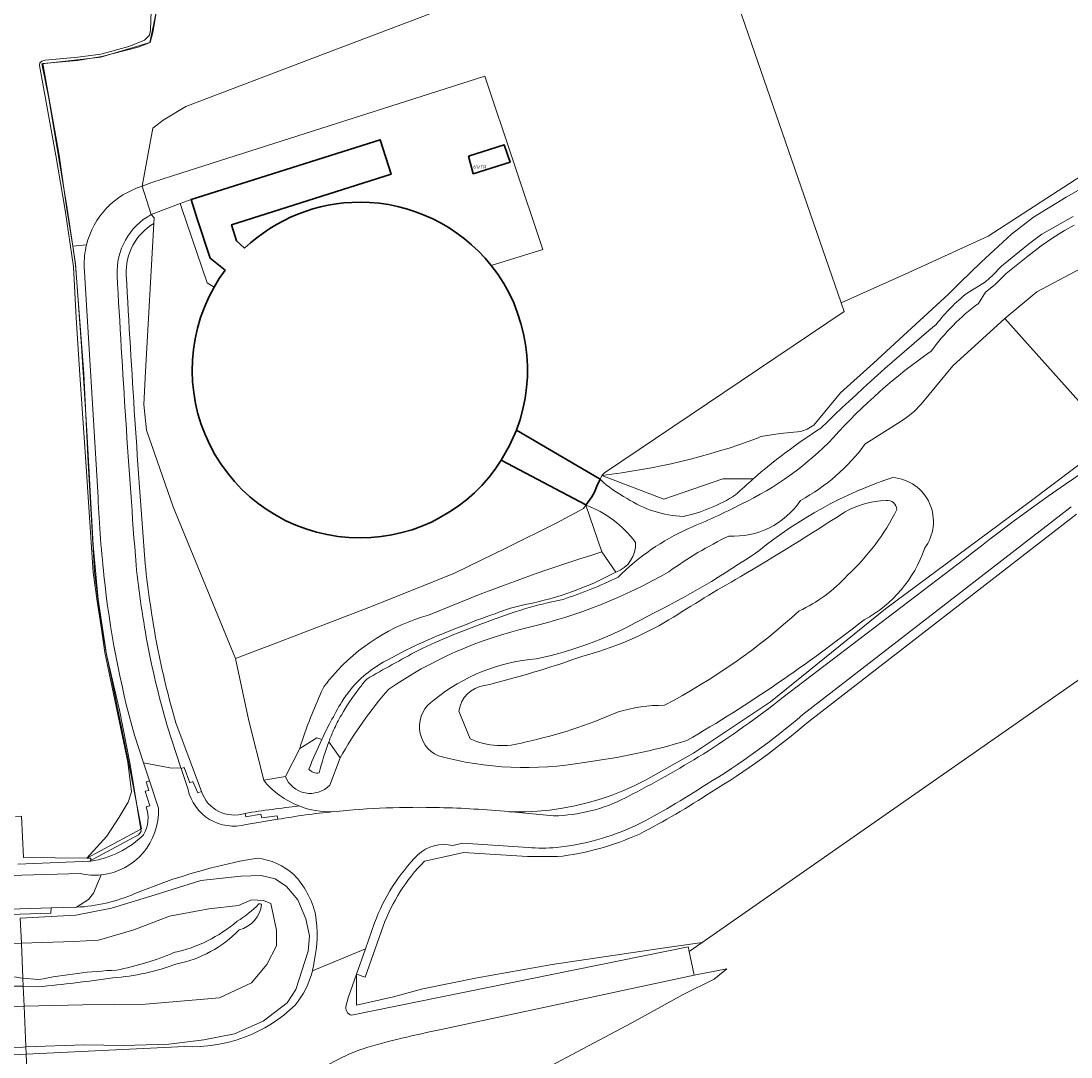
# Model space of a CAD drawing. Header units: metres. Extents: x 197700 to 204338, y 317132 to 325229.
# Tile 459 of 656: x 201356 to 201471, y 319241 to 319354. Entities that reach past the tile are written whole.
import ezdxf
from ezdxf.enums import TextEntityAlignment as Align

# ---------------------------------------------------------------- set-up
doc = ezdxf.new("R2010")
doc.units = ezdxf.units.M
for name, color, linetype, lineweight in [('B-WE-FV-GELEIDING_WILDRASTER-G', 80, 'Continuous', 18), ('B-WE-GR-BOS_LOOF-GV', 40, 'Continuous', 13), ('B-WE-GR-GRAS-GV', 60, 'Continuous', 13), ('B-WE-IE-TERREINAFSCHEIDING_KUNSTMATIG_HEKWERK-G', 20, 'IE-TERREINAFSCHEIDING-KUNSTMATIG', 18), ('B-WE-IE-TERREINAFSCHEIDING_KUNSTMATIG_MUUR-GV', 90, 'Continuous', 18), ('B-WE-KW-KUNSTWERK_DEK-GV', 170, 'Continuous', 18), ('B-WE-OG-BEBOUWING-GV', 7, 'Continuous', 35), ('B-WE-OG-BEBOUWING-T18', 10, 'Continuous', 18), ('B-WE-OG-BEBOUWING_BASSIN-GV', 7, 'Continuous', 35), ('B-WE-OG-TERREIN_CULTUURSCHEIDING-GV', 7, 'Continuous', 18), ('B-WE-OG-WATER-GV', 130, 'Continuous', 18), ('B-WE-OG-WATER_GREPPEL-GV', 160, 'Continuous', 18), ('B-WE-OG-WATER_MEER-GV', 140, 'Continuous', 18), ('B-WE-OG-WATER_SLOOT-GV', 120, 'Continuous', 18), ('B-WE-OG-WEG-GV', 7, 'Continuous', 18), ('B-WE-VH-ONVERHARD-GV', 252, 'Continuous', 18), ('B-WE-VH-VERHARDING_ASFALT-GV', 252, 'Continuous', 18), ('B-WE-VH-VERHARDING_BETON-GV', 252, 'Continuous', 18), ('B-WE-VH-VERHARDING_GESLOTEN-GV', 252, 'Continuous', 18), ('B-WE-VH-VERHARDING_GRASBETONSTEEN-GV', 70, 'Continuous', 18), ('B-WE-VH-VERHARDING_SIERBESTRATING-GV', 252, 'Continuous', 18)]:
    doc.layers.add(name, color=color, linetype=linetype, lineweight=lineweight)
doc.styles.add('NLCS-ISO-M200-T18', font='NLCS-ISO.ttf', dxfattribs={"height": 0.36})
doc.linetypes.add('IE-TERREINAFSCHEIDING-KUNSTMATIG', pattern='A,4,[82,NLCS.SHX,S=0.75,R=90,X=0,Y=0],4,-2', length=10)

msp = doc.modelspace()

# ---------------------------------------------------------------- linework, layer by layer
at = {"layer": 'B-WE-FV-GELEIDING_WILDRASTER-G'}
for points in [[(201361.614, 319329.403), (201360.976, 319333.481), (201360.141, 319339.363), (201358.353, 319349.412), (201362.131, 319349.724), (201364.792, 319350.172), (201368.761, 319351.187), (201370.103, 319351.706), (201370.364, 319352.807), (201370.768, 319355.18), (201370.617, 319357.267), (201369.72, 319362.58), (201368.664, 319368.791), (201367.258, 319375.537), (201365.748, 319382.407), (201363.715, 319391.504), (201361.484, 319401.301), (201359.808, 319410.148), (201357.97, 319419.495), (201356.226, 319428.592), (201354.017, 319439.316)], [(201363.157, 319262.448), (201369.125, 319265.67), (201367.705, 319272.98), (201365.262, 319284.945), (201364.831, 319287.546), (201364.413, 319290.61), (201364.001, 319293.763), (201363.28, 319306.379), (201362.812, 319315.501), (201362.366, 319321.639), (201361.933, 319327.366), (201361.614, 319329.403)]]:
    msp.add_lwpolyline(points, dxfattribs=at)
at = {"layer": 'B-WE-GR-BOS_LOOF-GV'}
for points in [[(201490.135, 319351.273), (201480.933, 319342.905), (201461.777, 319330.514), (201453.097, 319326.546), (201445.679, 319323.226), (201446.011, 319322.264), (201419.802, 319304.626), (201419.496, 319304.326)], [(201436.555, 319308.398), (201436.893, 319308.593), (201439.003, 319308.91), (201441.267, 319309.139), (201441.96, 319309.388), (201442.702, 319309.84), (201445.622, 319313.37), (201449.217, 319316.603), (201452.936, 319320.028), (201457.419, 319324.159), (201458.719, 319325.435), (201461.003, 319327.676), (201464.327, 319330.721), (201466.749, 319332.584), (201470.295, 319334.788), (201476.731, 319338.422), (201479.6, 319339.489), (201481.667, 319340.381), (201482.791, 319341.184), (201484.084, 319342.372), (201485.504, 319343.82), (201488.473, 319347.467), (201489.726, 319349.974), (201490.135, 319351.273)], [(201471.9, 319326.99), (201469.51, 319325.695), (201467.094, 319324.438), (201463.597, 319321.509), (201475.41, 319308.312)], [(201430.465, 319253.218), (201499.196, 319301.135), (201513.533, 319310.794), (201518.559, 319313.8), (201522.854, 319315.74), (201525.886, 319316.925), (201528.529, 319317.626), (201531.163, 319317.69), (201531.207, 319319.24), (201527.963, 319319.522), (201524.874, 319319.708)], [(201471.449, 319300.1), (201442.145, 319277.422)], [(201414.644, 319262.624), (201411.379, 319262.625), (201404.378, 319263.093), (201403.429, 319262.868), (201400.087, 319262.128)], [(201395.568, 319255.029), (201393.602, 319249.444), (201392.659, 319249.776), (201392.659, 319246.368), (201396.705, 319247.272), (201399.933, 319248.172), (201405.877, 319249.362), (201414.061, 319250.813), (201425.633, 319252.52), (201430.465, 319253.218)]]:
    msp.add_lwpolyline(points, dxfattribs=at)
for points in [[(201419.496, 319304.326, 0.0579585), (201436.555, 319308.398)], [(201442.145, 319277.422, -0.0433436), (201431.462, 319269.68)], [(201431.462, 319269.68, -0.026279), (201423.624, 319265.101)], [(201423.624, 319265.101, -0.0800575), (201414.644, 319262.624)], [(201400.087, 319262.128, 0.1045369), (201395.568, 319255.029)]]:
    msp.add_lwpolyline(points, format="xyb", dxfattribs=at)
at = {"layer": 'B-WE-GR-GRAS-GV'}
for points in [[(201354.023, 319439.285), (201356.226, 319428.592), (201357.97, 319419.495), (201359.808, 319410.148), (201361.484, 319401.301), (201363.715, 319391.504), (201365.748, 319382.407), (201367.258, 319375.537), (201368.664, 319368.791), (201369.72, 319362.58), (201370.617, 319357.267), (201370.768, 319355.18), (201370.364, 319352.807), (201370.103, 319351.706), (201368.761, 319351.187), (201364.792, 319350.172), (201362.131, 319349.724), (201358.353, 319349.412), (201360.141, 319339.363), (201360.976, 319333.481), (201361.614, 319329.403), (201363.12, 319329.546)], [(201369.227, 319335.97), (201370.386, 319342.337), (201371.526, 319343.201), (201373.992, 319344.689), (201388.173, 319350.101), (201430.822, 319366.304), (201445.679, 319323.226), (201453.097, 319326.546), (201461.777, 319330.514), (201480.933, 319342.905), (201490.135, 319351.273), (201490.137, 319351.277), (201490.615, 319352.367), (201491.178, 319353.185), (201492.035, 319354.06)], [(201537.272, 319317.129), (201533.958, 319317.503), (201531.163, 319317.69), (201528.529, 319317.626), (201525.886, 319316.925), (201522.854, 319315.74), (201518.559, 319313.8), (201513.533, 319310.794), (201499.196, 319301.135), (201430.465, 319253.218), (201429.072, 319252.247), (201429.62, 319249.653), (201433.189, 319250.339), (201431.807, 319249.223), (201428.404, 319247.549), (201422.79, 319244.456), (201407.953, 319236.581)], [(201407.953, 319236.581), (201422.79, 319244.456), (201428.404, 319247.549), (201431.807, 319249.223), (201433.189, 319250.339), (201429.62, 319249.653), (201401.926, 319243.695)], [(201391.212, 319240.72), (201387.919, 319239.007)]]:
    msp.add_lwpolyline(points, dxfattribs=at)
for points in [[(201363.12, 319329.546, -0.2664482), (201369.227, 319335.97)], [(201401.926, 319243.695, 0.0244305), (201393.38, 319241.612)], [(201393.38, 319241.612, 0.0221809), (201391.212, 319240.72)]]:
    msp.add_lwpolyline(points, format="xyb", dxfattribs=at)
at = {"layer": 'B-WE-IE-TERREINAFSCHEIDING_KUNSTMATIG_HEKWERK-G'}
for points in [[(201353.708, 319441.644), (201357.421, 319422.322), (201360.474, 319406.792), (201365.09, 319385.225), (201368.099, 319371.663), (201370.213, 319360.083), (201370.666, 319357.19), (201370.778, 319355.172), (201370.04, 319351.701), (201364.691, 319350.096), (201358.228, 319349.383), (201359.007, 319345.607), (201361.007, 319333.526), (201361.628, 319329.404)], [(201373.992, 319344.689), (201388.173, 319350.101), (201430.822, 319366.304), (201445.679, 319323.226)], [(201371.526, 319343.201), (201373.992, 319344.689)], [(201370.386, 319342.337), (201371.526, 319343.201)], [(201369.227, 319335.97), (201370.386, 319342.337)], [(201370.191, 319332.869), (201370.533, 319332.527)], [(201370.533, 319332.527), (201370.497, 319331.893)], [(201370.497, 319331.893), (201369.585, 319315.703)], [(201361.628, 319329.404), (201361.92, 319327.47), (201362.566, 319318.472), (201363.143, 319309.267), (201363.862, 319296.706), (201364.409, 319290.743), (201365.298, 319284.729), (201366.714, 319278.635), (201367.892, 319272.698), (201369.116, 319265.386)], [(201445.679, 319323.226), (201446.011, 319322.264), (201419.802, 319304.626), (201419.496, 319304.326)], [(201531.163, 319317.69), (201528.529, 319317.626), (201525.886, 319316.925), (201522.854, 319315.74), (201518.559, 319313.8), (201513.533, 319310.794), (201499.196, 319301.135), (201430.465, 319253.218)], [(201369.585, 319315.703), (201369.382, 319312.089)], [(201369.382, 319312.089), (201369.676, 319309.273)], [(201369.676, 319309.273), (201372.618, 319300.895)], [(201475.41, 319308.312), (201466.364, 319301.467), (201450.545, 319289.756), (201437.951, 319279.568), (201429.547, 319273.953), (201424.277, 319271.01), (201423.048, 319270.39), (201421.792, 319269.828), (201420.511, 319269.325), (201419.208, 319268.882), (201417.886, 319268.499), (201416.547, 319268.178), (201415.195, 319267.919), (201413.833, 319267.723), (201412.462, 319267.59), (201411.087, 319267.521), (201409.645, 319267.516)], [(201419.309, 319303.916), (201418.969, 319303.174)], [(201419.496, 319304.326), (201419.309, 319303.916)], [(201418.969, 319303.174), (201418.708, 319302.502)], [(201418.405, 319302.01), (201417.76, 319301.097)], [(201418.708, 319302.502), (201418.405, 319302.01)], [(201372.618, 319300.895), (201379.409, 319284.319)], [(201417.481, 319300.702), (201414.582, 319299.148)], [(201417.76, 319301.097), (201417.481, 319300.702)], [(201414.582, 319299.148), (201408.986, 319296.386)], [(201408.986, 319296.386), (201403.389, 319293.624), (201398.695, 319291.75), (201394, 319289.876), (201383.173, 319285.732)], [(201383.173, 319285.732), (201381.717, 319285.175)], [(201381.717, 319285.175), (201379.409, 319284.319)], [(201368.797, 319264.997), (201363.394, 319262.101)], [(201369.116, 319265.386), (201368.797, 319264.997)], [(201425.633, 319252.52), (201430.465, 319253.218)], [(201430.465, 319253.218), (201429.072, 319252.247)], [(201414.061, 319250.813), (201425.633, 319252.52)], [(201392.659, 319249.776), (201392.659, 319246.368)], [(201405.877, 319249.362), (201414.061, 319250.813)], [(201433.189, 319250.339), (201429.62, 319249.653)], [(201431.807, 319249.223), (201433.189, 319250.339)], [(201399.933, 319248.172), (201405.877, 319249.362)], [(201431.807, 319249.223), (201428.404, 319247.549)], [(201396.705, 319247.272), (201399.933, 319248.172)], [(201428.404, 319247.549), (201422.79, 319244.456)], [(201392.659, 319246.368), (201396.705, 319247.272)], [(201422.79, 319244.456), (201407.953, 319236.581)]]:
    msp.add_lwpolyline(points, dxfattribs=at)
at = {"layer": 'B-WE-IE-TERREINAFSCHEIDING_KUNSTMATIG_MUUR-GV'}
msp.add_lwpolyline([(201355.603, 319261.796), (201363.574, 319262.147), (201363.58, 319262.442), (201363.157, 319262.448), (201356.243, 319262.539), (201356.013, 319267.068), (201355.368, 319267.015)], dxfattribs=at)
at = {"layer": 'B-WE-KW-KUNSTWERK_DEK-GV'}
msp.add_lwpolyline([(201355.447, 319232.812), (201356.901, 319232.864), (201356.536, 319240.996), (201356.301, 319246.248), (201356.202, 319248.453), (201356.163, 319249.319), (201355.991, 319253.153), (201355.868, 319255.894)], dxfattribs=at)
at = {"layer": 'B-WE-OG-BEBOUWING-GV'}
msp.add_lwpolyline([(201404.904, 319339.257), (201405.433, 319337.339), (201409.475, 319338.599), (201408.833, 319340.502)], close=True, dxfattribs=at)
at = {"layer": 'B-WE-OG-BEBOUWING_BASSIN-GV'}
for points in [[(201380.415, 319329.193), (201379.545, 319330.011), (201378.992, 319331.764), (201396.455, 319337.28), (201395.26, 319341.061), (201374.582, 319334.529), (201375.247, 319332.422), (201376.646, 319328.097), (201378.286, 319326.789), (201377.65, 319325.873), (201377.072, 319324.922)], [(201408.508, 319305.991), (201409.417, 319307.599), (201410.162, 319309.29)]]:
    msp.add_lwpolyline(points, dxfattribs=at)
for points in [[(201393.047, 319334.228, 0.1918747), (201380.415, 319329.193)], [(201407.402, 319327.316, 0.2280345), (201393.047, 319334.228)], [(201410.162, 319309.29, 0.2642731), (201407.402, 319327.316)], [(201377.072, 319324.922, 0.5748161), (201393.047, 319297.499)], [(201393.047, 319297.499, 0.2573939), (201408.508, 319305.991)]]:
    msp.add_lwpolyline(points, format="xyb", dxfattribs=at)
msp.add_lwpolyline([(201408.508, 319305.991), (201417.754, 319301.1), (201417.76, 319301.097), (201418.405, 319302.01), (201418.708, 319302.502), (201418.969, 319303.174), (201419.309, 319303.916), (201410.162, 319309.29), (201409.417, 319307.599)], close=True, dxfattribs=at)
at = {"layer": 'B-WE-OG-TERREIN_CULTUURSCHEIDING-GV'}
for points in [[(201410.162, 319309.29), (201419.309, 319303.916), (201419.496, 319304.326), (201419.802, 319304.626), (201446.011, 319322.264), (201445.679, 319323.226), (201430.822, 319366.304), (201388.173, 319350.101), (201373.992, 319344.689), (201371.526, 319343.201), (201370.386, 319342.337), (201369.227, 319335.97), (201370.285, 319336.368), (201372.535, 319337.112), (201406.704, 319348.023), (201413.036, 319329.048), (201407.402, 319327.316)], [(201377.072, 319324.922), (201376.326, 319325.413), (201373.524, 319333.66), (201373.383, 319334.076), (201370.191, 319332.869), (201370.533, 319332.527), (201370.497, 319331.893), (201369.585, 319315.703), (201369.382, 319312.089), (201369.676, 319309.273), (201372.618, 319300.895), (201379.409, 319284.319), (201381.717, 319285.175), (201383.173, 319285.732), (201394, 319289.876), (201398.695, 319291.75), (201403.389, 319293.624), (201408.986, 319296.386), (201414.582, 319299.148), (201417.481, 319300.702), (201417.76, 319301.097), (201417.754, 319301.1)], [(201370.497, 319331.893), (201370.533, 319332.527), (201370.191, 319332.869)], [(201369.382, 319312.089), (201369.585, 319315.703), (201370.497, 319331.893)], [(201409.341, 319267.544), (201409.645, 319267.516), (201411.087, 319267.521), (201412.462, 319267.59), (201413.833, 319267.723), (201415.195, 319267.919), (201416.547, 319268.178), (201417.886, 319268.499), (201419.208, 319268.882), (201420.511, 319269.325), (201421.792, 319269.828), (201423.048, 319270.39), (201424.277, 319271.01), (201429.547, 319273.953), (201437.951, 319279.568), (201450.545, 319289.756), (201466.364, 319301.467), (201475.41, 319308.312), (201463.597, 319321.509), (201457.905, 319316.334), (201454.635, 319312.364), (201454.406, 319312.096), (201454.168, 319311.836), (201453.921, 319311.584), (201453.666, 319311.342), (201453.402, 319311.108), (201453.13, 319310.884), (201452.85, 319310.67), (201452.268, 319310.272), (201448.296, 319307.755)], [(201382.509, 319270.986), (201380.9, 319277.498), (201379.409, 319284.319), (201372.618, 319300.895), (201369.676, 319309.273), (201369.382, 319312.089)], [(201475.41, 319308.312), (201466.364, 319301.467), (201450.545, 319289.756), (201437.951, 319279.568), (201429.547, 319273.953), (201424.277, 319271.01), (201423.048, 319270.39), (201421.792, 319269.828), (201420.511, 319269.325), (201419.208, 319268.882), (201417.886, 319268.499), (201416.547, 319268.178), (201415.195, 319267.919), (201413.833, 319267.723), (201412.462, 319267.59), (201411.087, 319267.521), (201409.645, 319267.516), (201414.235, 319267.089)], [(201417.754, 319301.1), (201408.508, 319305.991)], [(201419.49, 319295.96), (201417.76, 319301.097), (201417.481, 319300.702), (201414.582, 319299.148), (201408.986, 319296.386), (201403.389, 319293.624), (201398.695, 319291.75), (201394, 319289.876), (201383.173, 319285.732), (201381.717, 319285.175), (201379.409, 319284.319), (201380.9, 319277.498)], [(201470.838, 319300.892), (201441.49, 319278.178)], [(201442.145, 319277.422), (201471.449, 319300.1)], [(201421.025, 319293.746), (201419.49, 319295.96)], [(201439.356, 319280.073), (201459.258, 319295.239)], [(201380.9, 319277.498), (201382.509, 319270.986), (201384.877, 319271.391), (201386.451, 319274.459)], [(201371.962, 319276.954), (201373.459, 319272.344), (201373.479, 319272.281), (201373.808, 319272.394), (201374.427, 319270.717), (201374.76, 319270.863), (201375.288, 319269.602), (201375.701, 319269.754), (201372.913, 319277.263)], [(201372.913, 319277.263), (201375.701, 319269.754)], [(201386.451, 319274.459), (201388.333, 319275.636), (201388.856, 319275.427)], [(201390.869, 319273.439), (201389.745, 319270.449)], [(201384.877, 319271.391), (201382.509, 319270.986)], [(201422.099, 319269.06), (201422.297, 319269.176)], [(201380.48, 319267.36), (201380.558, 319266.974), (201382.213, 319267.256), (201382.289, 319266.861), (201383.997, 319267.101), (201384.039, 319266.714)], [(201411.446, 319263.623), (201404.294, 319264.101), (201403.198, 319263.841)], [(201400.087, 319262.128), (201403.429, 319262.868), (201404.378, 319263.093), (201411.379, 319262.625), (201414.644, 319262.624)], [(201355.149, 319241.753), (201356.175, 319241.789), (201356.5, 319241.8), (201362.868, 319242.02), (201367.171, 319241.949), (201372.14, 319242.113), (201375.947, 319242.584), (201379.313, 319243.25), (201382.459, 319244.614), (201385.074, 319246.636), (201386.011, 319248.084), (201387.367, 319252.274), (201387.509, 319253.945), (201387.112, 319255.805), (201386.254, 319257.905), (201384.996, 319259.375), (201383.774, 319260.183), (201382.243, 319260.573), (201379.995, 319260.501), (201375.634, 319259.997), (201370.623, 319258.458), (201365.867, 319256.973), (201361.958, 319256.22), (201355.868, 319255.894)], [(201354.604, 319253.109), (201355.991, 319253.153), (201361.753, 319253.339), (201364.422, 319253.487), (201368.311, 319254.609), (201372.204, 319256.103), (201376.489, 319256.914), (201379.769, 319257.271), (201381.157, 319257.896), (201382.471, 319257.824), (201383.298, 319257.504), (201383.893, 319254.593), (201383.91, 319252.873), (201382.867, 319250.814), (201381.16, 319248.828), (201377.673, 319247.164), (201369.577, 319246.472), (201362.722, 319246.425), (201356.301, 319246.248), (201354.912, 319246.21)], [(201394.632, 319255.38), (201393.636, 319252.551), (201392.659, 319249.776), (201393.602, 319249.444), (201395.568, 319255.029)]]:
    msp.add_lwpolyline(points, dxfattribs=at)
for points in [[(201370.191, 319332.869, 0.2874541), (201366.473, 319326.239)], [(201367.472, 319326.288, -0.2786903), (201370.497, 319331.893)], [(201370.497, 319331.893, 0.2786903), (201367.472, 319326.288)], [(201407.402, 319327.316, -0.2642731), (201410.162, 319309.29)], [(201366.473, 319326.239, 0.0054881), (201368.541, 319294.538)], [(201369.535, 319294.645, -0.005479), (201367.472, 319326.288)], [(201367.472, 319326.288, 0.005479), (201369.535, 319294.645)], [(201393.047, 319297.499, -0.5748161), (201377.072, 319324.922)], [(201448.296, 319307.755, -0.1121497), (201441.239, 319301.608)], [(201408.508, 319305.991, -0.2573939), (201393.047, 319297.499)], [(201459.258, 319295.239, -0.0231462), (201473.995, 319305.904)], [(201436.67, 319296.089, -0.0900719), (201451.353, 319304.109)], [(201451.353, 319304.109, -0.5922148), (201454.798, 319296.346)], [(201441.239, 319301.608, -0.2684204), (201433.39, 319297.706)], [(201433.39, 319297.706, 0.0423543), (201426.823, 319293.784)], [(201400.546, 319289.044, -0.024919), (201419.49, 319295.96)], [(201419.49, 319295.96, 0.024919), (201400.546, 319289.044)], [(201424.529, 319288.95, 0.0370465), (201436.67, 319296.089)], [(201454.798, 319296.346, -0.1913761), (201448.207, 319288.539)], [(201370.845, 319285.692, -0.0188354), (201369.535, 319294.645)], [(201369.535, 319294.645, 0.0188354), (201370.845, 319285.692)], [(201368.541, 319294.538, 0.0189176), (201369.864, 319285.499)], [(201411.283, 319290.237, 0.0739538), (201421.025, 319293.746)], [(201426.823, 319293.784, -0.0715378), (201411.444, 319287.689)], [(201407.818, 319289.195, -0.0532352), (201411.283, 319290.237)], [(201390.059, 319282.409, -0.1467727), (201400.546, 319289.044)], [(201400.546, 319289.044, 0.1467727), (201390.059, 319282.409)], [(201404.007, 319287.757, -0.0210624), (201407.818, 319289.195)], [(201412.358, 319284.278, 0.0799138), (201424.529, 319288.95)], [(201396.152, 319284.208, -0.0370988), (201404.007, 319287.757)], [(201411.444, 319287.689, 0.0931045), (201396.187, 319280.948)], [(201448.207, 319288.539, -0.0346243), (201428.813, 319275.321)], [(201369.864, 319285.499, 0.0234027), (201371.962, 319276.954)], [(201372.913, 319277.263, -0.0233879), (201370.845, 319285.692)], [(201370.845, 319285.692, 0.0233879), (201372.913, 319277.263)], [(201401.166, 319279.792, -0.1499724), (201412.358, 319284.278)], [(201392.054, 319280.947, -0.1027285), (201396.152, 319284.208)], [(201389.08, 319281.196, -0.0179464), (201390.059, 319282.409)], [(201390.059, 319282.409, 0.0179464), (201389.08, 319281.196)], [(201388.806, 319280.607, -0.0034408), (201389.08, 319281.196)], [(201389.08, 319281.196, 0.0034408), (201388.806, 319280.607)], [(201396.187, 319280.948, 0.050044), (201390.869, 319273.439)], [(201391.06, 319279.58, -0.0330598), (201392.054, 319280.947)], [(201387.634, 319277.838, -0.0144547), (201388.806, 319280.607)], [(201388.806, 319280.607, 0.0144547), (201387.634, 319277.838)], [(201401.63, 319273.642, -0.5980063), (201401.166, 319279.792)], [(201430.598, 319273.842, 0.0250159), (201439.356, 319280.073)], [(201389.832, 319277.381, -0.0122228), (201391.06, 319279.58)], [(201386.451, 319274.459, -0.0171499), (201387.634, 319277.838)], [(201387.634, 319277.838, 0.0171499), (201386.451, 319274.459)], [(201388.856, 319275.427, -0.0102384), (201389.832, 319277.381)], [(201441.49, 319278.178, -0.0433907), (201430.913, 319270.516)], [(201431.462, 319269.68, 0.0433436), (201442.145, 319277.422)], [(201428.813, 319275.321, -0.0426695), (201417.576, 319272.943)], [(201417.576, 319272.943, -0.1115806), (201401.63, 319273.642)], [(201422.297, 319269.176, 0.0187348), (201430.598, 319273.842)], [(201386.377, 319268.168, -0.1307379), (201382.509, 319270.986)], [(201382.509, 319270.986, 0.1307379), (201386.377, 319268.168)], [(201389.745, 319270.449, -0.5441752), (201384.877, 319271.391)], [(201430.913, 319270.516, -0.0263225), (201423.166, 319265.99)], [(201375.701, 319269.754, 0.4110621), (201380.48, 319267.36)], [(201423.624, 319265.101, 0.026279), (201431.462, 319269.68)], [(201386.377, 319268.168, 0.0104341), (201380.48, 319267.36)], [(201380.48, 319267.36, -0.0104341), (201386.377, 319268.168)], [(201390.109, 319267.546, -0.102807), (201386.377, 319268.168)], [(201386.377, 319268.168, 0.102807), (201390.109, 319267.546)], [(201414.235, 319267.089, 0.1123639), (201422.099, 319269.06)], [(201384.039, 319266.714, -0.016893), (201390.109, 319267.546)], [(201390.109, 319267.546, -0.0322126), (201401.756, 319267.989)], [(201401.756, 319267.989, -0.0185949), (201409.341, 319267.544)], [(201423.166, 319265.99, -0.0800611), (201414.536, 319263.618)], [(201414.644, 319262.624, 0.0800575), (201423.624, 319265.101)], [(201403.198, 319263.841, 0.2549527), (201399.373, 319262.828)], [(201414.536, 319263.618, -0.0411013), (201411.446, 319263.623)], [(201399.373, 319262.828, 0.1045997), (201394.632, 319255.38)], [(201395.568, 319255.029, -0.1045369), (201400.087, 319262.128)]]:
    msp.add_lwpolyline(points, format="xyb", dxfattribs=at)
at = {"layer": 'B-WE-OG-WATER-GV'}
for points in [[(201471.08, 319332.657), (201467.662, 319330.739), (201466.193, 319329.654), (201463.227, 319327.218), (201462.268, 319326.23), (201461.497, 319325.517), (201459.472, 319324.28)], [(201460.706, 319323.162), (201461.488, 319324.367), (201462.547, 319325.232), (201463.761, 319326.421), (201466.115, 319328.309), (201467.579, 319329.461), (201468.846, 319330.314), (201470.137, 319331.119), (201471.188, 319331.706)], [(201419.309, 319303.916), (201418.969, 319303.174), (201418.708, 319302.502)], [(201418.708, 319302.502), (201418.405, 319302.01), (201417.76, 319301.097)]]:
    msp.add_lwpolyline(points, dxfattribs=at)
for points in [[(201459.472, 319324.28, 0.0624004), (201456.1, 319320.858)], [(201455.543, 319317.926, -0.0753022), (201460.706, 319323.162)], [(201456.1, 319320.858, 0.0201217), (201443.482, 319309.51)], [(201444.837, 319308.478, -0.0572282), (201455.543, 319317.926)], [(201443.482, 319309.51, 0.0383941), (201436.073, 319303.961)], [(201434.75, 319301.188, 0.091508), (201444.837, 319308.478)], [(201422.262, 319301.817, -0.0646881), (201419.309, 319303.916)], [(201436.073, 319303.961, 0.0108971), (201434.143, 319302.195)], [(201428.426, 319299.844, -0.133344), (201422.262, 319301.817)], [(201434.143, 319302.195, -0.0868487), (201428.426, 319299.844)], [(201417.76, 319301.097, -0.1458224), (201423.18, 319297.004)], [(201428.995, 319298.537, 0.021814), (201434.75, 319301.188)], [(201421.282, 319293.207, -0.0881078), (201428.995, 319298.537)], [(201423.18, 319297.004, -0.3386109), (201421.025, 319293.746)], [(201421.025, 319293.746, -0.0739538), (201411.283, 319290.237)], [(201415.264, 319290.777, 0.035877), (201421.282, 319293.207)], [(201406.941, 319288.301, -0.0443962), (201415.264, 319290.777)], [(201411.283, 319290.237, 0.0532352), (201407.818, 319289.195)], [(201407.818, 319289.195, 0.0210624), (201404.007, 319287.757)], [(201404.007, 319287.757, 0.0370988), (201396.152, 319284.208)], [(201399.4, 319285.181, -0.0279468), (201406.941, 319288.301)], [(201393.778, 319282.05, -0.0077728), (201399.4, 319285.181)], [(201396.152, 319284.208, 0.1027285), (201392.054, 319280.947)], [(201392.909, 319280.98, -0.0139353), (201393.778, 319282.05)], [(201391.007, 319278.116, -0.0343655), (201392.909, 319280.98)], [(201392.054, 319280.947, 0.0330598), (201391.06, 319279.58)], [(201391.06, 319279.58, 0.0122228), (201389.832, 319277.381)], [(201389.832, 319277.381, 0.0102384), (201388.856, 319275.427)], [(201390.142, 319276.455, -0.0184207), (201391.007, 319278.116)], [(201389.638, 319275.186, -0.011161), (201390.142, 319276.455)], [(201388.856, 319275.427, 0.0170532), (201387.465, 319272.204)], [(201388.588, 319271.786, -0.0286357), (201389.638, 319275.186)], [(201387.465, 319272.204, 0.2823747), (201388.588, 319271.786)]]:
    msp.add_lwpolyline(points, format="xyb", dxfattribs=at)
at = {"layer": 'B-WE-OG-WATER_GREPPEL-GV'}
for points in [[(201381.985, 319257.454, -0.0624205), (201379.604, 319255.552)], [(201379.824, 319254.614, 0.315437), (201382.273, 319257.421)], [(201382.273, 319257.421, 0.2525592), (201381.985, 319257.454)], [(201379.604, 319255.552, -0.1214243), (201372.685, 319252.12)], [(201373.006, 319250.892, 0.1528818), (201379.824, 319254.614)], [(201372.685, 319252.12, -0.0509044), (201366.404, 319250.211)], [(201366.404, 319250.211, 0.0370497), (201357.884, 319249.17)], [(201366.009, 319249.376, 0.0720841), (201373.006, 319250.892)], [(201356.163, 319249.319, 0.0101347), (201354.768, 319249.521)], [(201357.827, 319248.386, 0.0150823), (201366.009, 319249.376)], [(201354.816, 319248.473, 0.0100781), (201356.202, 319248.453)]]:
    msp.add_lwpolyline(points, format="xyb", dxfattribs=at)
for points in [[(201357.884, 319249.17), (201356.163, 319249.319)], [(201356.202, 319248.453), (201357.827, 319248.386)]]:
    msp.add_lwpolyline(points, dxfattribs=at)
at = {"layer": 'B-WE-OG-WATER_MEER-GV'}
for points in [[(201450.607, 319301.595, 0.1237303), (201446.06, 319300.311)], [(201451.777, 319300.593, 0.4490946), (201450.607, 319301.595)], [(201446.06, 319300.311, -0.0103839), (201434.629, 319293.234)], [(201446.357, 319293.391, 0.0916387), (201451.777, 319300.593)], [(201434.629, 319293.234, 0.0120736), (201426.853, 319288.522)], [(201441.082, 319289.503, 0.1022133), (201446.357, 319293.391)], [(201426.349, 319279.185, 0.0638881), (201441.082, 319289.503)], [(201426.853, 319288.522, -0.0688584), (201417.323, 319284.527)], [(201417.323, 319284.527, -0.0256843), (201406.68, 319281.342)], [(201406.68, 319281.342, 0.3419215), (201403.871, 319278.559)], [(201421.223, 319278.441, -0.0767747), (201426.349, 319279.185)], [(201411.073, 319275.165, 0.0542011), (201421.223, 319278.441)], [(201405.094, 319275.526, 0.1888763), (201411.073, 319275.165)]]:
    msp.add_lwpolyline(points, format="xyb", dxfattribs=at)
msp.add_lwpolyline([(201403.871, 319278.559), (201405.094, 319275.526)], dxfattribs=at)
at = {"layer": 'B-WE-OG-WATER_SLOOT-GV'}
for points in [[(201476.731, 319338.422), (201470.295, 319334.788), (201466.749, 319332.584), (201464.327, 319330.721), (201461.003, 319327.676), (201458.719, 319325.435), (201457.419, 319324.159), (201452.936, 319320.028), (201449.217, 319316.603), (201445.622, 319313.37), (201442.702, 319309.84), (201441.96, 319309.388), (201441.267, 319309.139), (201439.003, 319308.91), (201436.893, 319308.593), (201436.555, 319308.398)], [(201459.472, 319324.28), (201461.497, 319325.517), (201462.268, 319326.23), (201463.227, 319327.218), (201466.193, 319329.654), (201467.662, 319330.739), (201471.08, 319332.657)], [(201471.188, 319331.706), (201470.137, 319331.119), (201468.846, 319330.314), (201467.579, 319329.461), (201466.115, 319328.309), (201463.761, 319326.421), (201462.547, 319325.232), (201461.488, 319324.367), (201460.706, 319323.162)], [(201448.296, 319307.755), (201452.268, 319310.272), (201452.85, 319310.67), (201453.13, 319310.884), (201453.402, 319311.108), (201453.666, 319311.342), (201453.921, 319311.584), (201454.168, 319311.836), (201454.406, 319312.096), (201454.635, 319312.364), (201457.905, 319316.334), (201463.597, 319321.509), (201467.094, 319324.438), (201469.51, 319325.695), (201471.9, 319326.99)], [(201419.496, 319304.326), (201426.278, 319301.722), (201432.75, 319303.961), (201436.073, 319303.961)], [(201405.094, 319275.526), (201403.871, 319278.559)], [(201389.638, 319275.186), (201390.869, 319273.439)], [(201354.912, 319246.21), (201356.301, 319246.248), (201362.722, 319246.425), (201369.577, 319246.472), (201377.673, 319247.164), (201381.16, 319248.828), (201382.867, 319250.814), (201383.91, 319252.873), (201383.893, 319254.593), (201383.298, 319257.504), (201382.471, 319257.824), (201381.157, 319257.896), (201379.769, 319257.271), (201376.489, 319256.914), (201372.204, 319256.103), (201368.311, 319254.609), (201364.422, 319253.487), (201361.753, 319253.339), (201355.991, 319253.153), (201354.604, 319253.109)], [(201356.163, 319249.319), (201357.884, 319249.17)], [(201357.827, 319248.386), (201356.202, 319248.453)]]:
    msp.add_lwpolyline(points, dxfattribs=at)
for points in [[(201456.1, 319320.858, -0.0624004), (201459.472, 319324.28)], [(201460.706, 319323.162, 0.0753022), (201455.543, 319317.926)], [(201443.482, 319309.51, -0.0201217), (201456.1, 319320.858)], [(201455.543, 319317.926, 0.0572282), (201444.837, 319308.478)], [(201436.073, 319303.961, -0.0383941), (201443.482, 319309.51)], [(201436.555, 319308.398, -0.0579585), (201419.496, 319304.326)], [(201444.837, 319308.478, -0.091508), (201434.75, 319301.188)], [(201441.239, 319301.608, 0.1121497), (201448.296, 319307.755)], [(201451.353, 319304.109, 0.0900719), (201436.67, 319296.089)], [(201454.798, 319296.346, 0.5922148), (201451.353, 319304.109)], [(201433.39, 319297.706, 0.2684204), (201441.239, 319301.608)], [(201446.06, 319300.311, -0.1237303), (201450.607, 319301.595)], [(201450.607, 319301.595, -0.4490946), (201451.777, 319300.593)], [(201434.75, 319301.188, -0.021814), (201428.995, 319298.537)], [(201434.629, 319293.234, 0.0103839), (201446.06, 319300.311)], [(201451.777, 319300.593, -0.0916387), (201446.357, 319293.391)], [(201428.995, 319298.537, 0.0881078), (201421.282, 319293.207)], [(201426.823, 319293.784, -0.0423543), (201433.39, 319297.706)], [(201436.67, 319296.089, -0.0370465), (201424.529, 319288.95)], [(201448.207, 319288.539, 0.1913761), (201454.798, 319296.346)], [(201411.444, 319287.689, 0.0715378), (201426.823, 319293.784)], [(201421.282, 319293.207, -0.035877), (201415.264, 319290.777)], [(201426.853, 319288.522, -0.0120736), (201434.629, 319293.234)], [(201446.357, 319293.391, -0.1022133), (201441.082, 319289.503)], [(201415.264, 319290.777, 0.0443962), (201406.941, 319288.301)], [(201424.529, 319288.95, -0.0799138), (201412.358, 319284.278)], [(201441.082, 319289.503, -0.0638881), (201426.349, 319279.185)], [(201396.187, 319280.948, -0.0931045), (201411.444, 319287.689)], [(201406.941, 319288.301, 0.0279468), (201399.4, 319285.181)], [(201417.323, 319284.527, 0.0688584), (201426.853, 319288.522)], [(201428.813, 319275.321, 0.0346243), (201448.207, 319288.539)], [(201399.4, 319285.181, 0.0077728), (201393.778, 319282.05)], [(201412.358, 319284.278, 0.1499724), (201401.166, 319279.792)], [(201406.68, 319281.342, 0.0256843), (201417.323, 319284.527)], [(201393.778, 319282.05, 0.0139353), (201392.909, 319280.98)], [(201390.869, 319273.439, -0.050044), (201396.187, 319280.948)], [(201392.909, 319280.98, 0.0343655), (201391.007, 319278.116)], [(201403.871, 319278.559, -0.3419215), (201406.68, 319281.342)], [(201401.166, 319279.792, 0.5980063), (201401.63, 319273.642)], [(201426.349, 319279.185, 0.0767747), (201421.223, 319278.441)], [(201391.007, 319278.116, 0.0184207), (201390.142, 319276.455)], [(201421.223, 319278.441, -0.0542011), (201411.073, 319275.165)], [(201390.142, 319276.455, 0.011161), (201389.638, 319275.186)], [(201411.073, 319275.165, -0.1888763), (201405.094, 319275.526)], [(201417.576, 319272.943, 0.0426695), (201428.813, 319275.321)], [(201401.63, 319273.642, 0.1115806), (201417.576, 319272.943)], [(201379.604, 319255.552, 0.0624205), (201381.985, 319257.454)], [(201382.273, 319257.421, -0.315437), (201379.824, 319254.614)], [(201381.985, 319257.454, -0.2525592), (201382.273, 319257.421)], [(201372.685, 319252.12, 0.1214243), (201379.604, 319255.552)], [(201379.824, 319254.614, -0.1528818), (201373.006, 319250.892)], [(201366.404, 319250.211, 0.0509044), (201372.685, 319252.12)], [(201357.884, 319249.17, -0.0370497), (201366.404, 319250.211)], [(201373.006, 319250.892, -0.0720841), (201366.009, 319249.376)], [(201354.768, 319249.521, -0.0101347), (201356.163, 319249.319)], [(201366.009, 319249.376, -0.0150823), (201357.827, 319248.386)], [(201356.202, 319248.453, -0.0100781), (201354.816, 319248.473)]]:
    msp.add_lwpolyline(points, format="xyb", dxfattribs=at)
at = {"layer": 'B-WE-OG-WEG-GV'}
for points in [[(201363.12, 319329.546), (201361.614, 319329.403), (201361.933, 319327.366), (201362.366, 319321.639), (201362.812, 319315.501), (201363.28, 319306.379), (201364.001, 319293.763), (201364.413, 319290.61), (201364.831, 319287.546), (201365.262, 319284.945), (201367.705, 319272.98), (201369.125, 319265.67), (201363.157, 319262.448), (201363.58, 319262.442), (201363.574, 319262.147)], [(201364.364, 319302.542), (201362.87, 319327.177)], [(201369.663, 319268.069), (201370.045, 319268.194), (201369.554, 319269.775), (201369.941, 319269.874), (201369.644, 319270.793), (201370.008, 319270.902), (201369.355, 319272.888), (201368.361, 319275.909)], [(201370.983, 319267.94), (201370.008, 319270.902), (201369.644, 319270.793), (201369.941, 319269.874), (201369.554, 319269.775), (201370.045, 319268.194), (201369.663, 319268.069)], [(201363.574, 319262.147), (201355.603, 319261.796)], [(201323.969, 319259.696), (201362.482, 319260.765)], [(201392.128, 319245.267), (201428.968, 319252.74), (201429.072, 319252.247), (201430.465, 319253.218), (201425.633, 319252.52), (201414.061, 319250.813), (201405.877, 319249.362), (201399.933, 319248.172), (201396.705, 319247.272), (201392.659, 319246.368), (201392.659, 319249.776), (201391.74, 319247.168), (201391.523, 319246.369)]]:
    msp.add_lwpolyline(points, dxfattribs=at)
for points in [[(201362.87, 319327.177, -0.0672802), (201363.12, 319329.546)], [(201365.035, 319293.391, -0.0184728), (201364.364, 319302.542)], [(201368.361, 319275.909, -0.0419004), (201365.035, 319293.391)], [(201364.723, 319260.634, 0.3989312), (201370.983, 319267.94)], [(201369.663, 319268.069, -0.2168343), (201369.363, 319265.016)], [(201369.363, 319265.016, 0.2168343), (201369.663, 319268.069)], [(201369.363, 319265.016, -0.1631087), (201363.574, 319262.147)], [(201363.574, 319262.147, 0.1631087), (201369.363, 319265.016)], [(201362.482, 319260.765, 0.0806746), (201364.723, 319260.634)], [(201391.523, 319246.369, 0.4302549), (201392.128, 319245.267)]]:
    msp.add_lwpolyline(points, format="xyb", dxfattribs=at)
at = {"layer": 'B-WE-VH-ONVERHARD-GV'}
for points in [[(201355.368, 319267.015), (201356.013, 319267.068), (201356.243, 319262.539), (201363.157, 319262.448), (201365.332, 319264.871), (201366.708, 319266.949), (201367.676, 319268.603), (201368.041, 319269.714), (201367.654, 319272.954), (201365.141, 319284.945), (201364.757, 319287.526), (201364.278, 319290.58), (201363.868, 319293.725), (201363.029, 319306.367), (201362.403, 319315.332), (201361.983, 319321.583), (201361.684, 319327.166), (201360.786, 319333.357), (201359.768, 319339.323), (201357.985, 319349.167), (201358.032, 319349.459), (201358.226, 319349.648), (201358.603, 319349.777), (201362.167, 319350.103), (201364.696, 319350.443), (201367.764, 319351.254), (201369.482, 319351.941), (201370.001, 319352.504), (201370.136, 319353.066), (201370.214, 319355.161)], [(201370.214, 319355.161), (201370.136, 319353.066), (201370.001, 319352.504), (201369.482, 319351.941), (201367.764, 319351.254), (201364.696, 319350.443), (201362.167, 319350.103), (201358.603, 319349.777), (201358.226, 319349.648), (201358.032, 319349.459), (201357.985, 319349.167), (201359.768, 319339.323), (201360.786, 319333.357), (201361.684, 319327.166), (201361.983, 319321.583), (201362.403, 319315.332), (201363.029, 319306.367), (201363.868, 319293.725), (201364.278, 319290.58), (201364.757, 319287.526), (201365.141, 319284.945), (201367.654, 319272.954), (201368.041, 319269.714), (201367.676, 319268.603), (201366.708, 319266.949), (201365.332, 319264.871), (201363.157, 319262.448), (201369.125, 319265.67), (201367.705, 319272.98), (201365.262, 319284.945), (201364.831, 319287.546), (201364.413, 319290.61), (201364.001, 319293.763), (201363.28, 319306.379), (201362.812, 319315.501), (201362.366, 319321.639), (201361.933, 319327.366), (201361.614, 319329.403), (201360.976, 319333.481), (201360.141, 319339.363), (201358.353, 319349.412), (201362.131, 319349.724), (201364.792, 319350.172), (201368.761, 319351.187), (201370.103, 319351.706), (201370.364, 319352.807), (201370.768, 319355.18)], [(201355.868, 319255.894), (201361.958, 319256.22), (201365.867, 319256.973), (201370.623, 319258.458), (201375.634, 319259.997), (201379.995, 319260.501), (201382.243, 319260.573), (201383.774, 319260.183), (201384.996, 319259.375), (201386.254, 319257.905), (201387.112, 319255.805), (201387.509, 319253.945), (201387.367, 319252.274), (201386.011, 319248.084), (201385.074, 319246.636), (201382.459, 319244.614), (201379.313, 319243.25), (201375.947, 319242.584), (201372.14, 319242.113), (201367.171, 319241.949), (201362.868, 319242.02), (201356.5, 319241.8), (201356.175, 319241.789), (201355.149, 319241.753)], [(201371.864, 319259.898), (201368.41, 319258.581)], [(201362.026, 319257.09), (201359.261, 319257.011), (201359.228, 319256.441), (201355.847, 319256.347)], [(201355.121, 319240.926), (201356.536, 319240.996), (201373.888, 319241.85)]]:
    msp.add_lwpolyline(points, dxfattribs=at)
for points in [[(201381.796, 319262.474, 0.0401404), (201371.864, 319259.898)], [(201385.83, 319260.652, 0.1547004), (201381.796, 319262.474)], [(201388.175, 319256.309, 0.1286328), (201385.83, 319260.652)], [(201368.41, 319258.581, -0.0893259), (201362.026, 319257.09)], [(201388.03, 319251.148, 0.0951323), (201388.175, 319256.309)], [(201387.834, 319250.144, 0.0264444), (201388.03, 319251.148)], [(201385.965, 319246.388, 0.1089456), (201387.834, 319250.144)], [(201373.888, 319241.85, 0.2081193), (201385.965, 319246.388)]]:
    msp.add_lwpolyline(points, format="xyb", dxfattribs=at)
at = {"layer": 'B-WE-VH-VERHARDING_ASFALT-GV'}
for points in [[(201369.227, 319335.97, 0.2664482), (201363.12, 319329.546)], [(201366.473, 319326.239, -0.2874541), (201370.191, 319332.869)], [(201363.12, 319329.546, 0.0672802), (201362.87, 319327.177)], [(201368.541, 319294.538, -0.0054881), (201366.473, 319326.239)], [(201473.995, 319305.904, 0.0231462), (201459.258, 319295.239)], [(201364.364, 319302.542, 0.0184728), (201365.035, 319293.391)], [(201369.864, 319285.499, -0.0189176), (201368.541, 319294.538)], [(201365.035, 319293.391, 0.0419004), (201368.361, 319275.909)], [(201371.962, 319276.954, -0.0234027), (201369.864, 319285.499)], [(201439.356, 319280.073, -0.0250159), (201430.598, 319273.842)], [(201430.913, 319270.516, 0.0433907), (201441.49, 319278.178)], [(201430.598, 319273.842, -0.0187348), (201422.297, 319269.176)], [(201423.166, 319265.99, 0.0263225), (201430.913, 319270.516)], [(201380.573, 319266.141, -0.4270746), (201374.227, 319269.978)], [(201422.099, 319269.06, -0.1123639), (201414.235, 319267.089)], [(201370.983, 319267.94, -0.3989312), (201364.723, 319260.634)], [(201390.109, 319267.546, 0.016893), (201384.039, 319266.714)], [(201401.756, 319267.989, 0.0322126), (201390.109, 319267.546)], [(201409.341, 319267.544, 0.0185949), (201401.756, 319267.989)], [(201414.536, 319263.618, 0.0800611), (201423.166, 319265.99)], [(201399.373, 319262.828, -0.2549527), (201403.198, 319263.841)], [(201411.446, 319263.623, 0.0411013), (201414.536, 319263.618)], [(201371.864, 319259.898, -0.0401404), (201381.796, 319262.474)], [(201381.796, 319262.474, -0.1547004), (201385.83, 319260.652)], [(201394.632, 319255.38, -0.1045997), (201399.373, 319262.828)], [(201364.723, 319260.634, -0.0806746), (201362.482, 319260.765)], [(201385.83, 319260.652, -0.1286328), (201388.175, 319256.309)], [(201362.026, 319257.09, 0.0893259), (201368.41, 319258.581)], [(201388.175, 319256.309, -0.0951323), (201388.03, 319251.148)], [(201388.03, 319251.148, -0.0264444), (201387.834, 319250.144)], [(201387.834, 319250.144, -0.1089456), (201385.965, 319246.388)], [(201385.965, 319246.388, -0.2081193), (201373.888, 319241.85)], [(201392.128, 319245.267, -0.4302549), (201391.523, 319246.369)], [(201393.38, 319241.612, -0.0244305), (201401.926, 319243.695)], [(201391.212, 319240.72, -0.0221809), (201393.38, 319241.612)]]:
    msp.add_lwpolyline(points, format="xyb", dxfattribs=at)
for points in [[(201370.191, 319332.869), (201369.227, 319335.97)], [(201362.87, 319327.177), (201364.364, 319302.542)], [(201441.49, 319278.178), (201470.838, 319300.892)], [(201459.258, 319295.239), (201439.356, 319280.073)], [(201368.361, 319275.909), (201369.355, 319272.888), (201369.959, 319272.786), (201372.042, 319272.388), (201372.431, 319272.319), (201373.459, 319272.344), (201371.962, 319276.954)], [(201374.227, 319269.978), (201373.479, 319272.281), (201373.459, 319272.344), (201372.431, 319272.319), (201372.042, 319272.388), (201369.959, 319272.786), (201369.355, 319272.888), (201370.008, 319270.902), (201370.983, 319267.94)], [(201422.297, 319269.176), (201422.099, 319269.06)], [(201414.235, 319267.089), (201409.645, 319267.516), (201409.341, 319267.544)], [(201384.039, 319266.714), (201380.573, 319266.141)], [(201403.198, 319263.841), (201404.294, 319264.101), (201411.446, 319263.623)], [(201323.839, 319256.028), (201326.86, 319256.112), (201331.218, 319256.233), (201332.961, 319256.281), (201333.645, 319256.3), (201345.927, 319256.641), (201353.734, 319256.858), (201354.427, 319256.877), (201355.822, 319256.916), (201359.261, 319257.011), (201362.026, 319257.09), (201363.323, 319257.925), (201363.899, 319258.642), (201364.723, 319260.634)], [(201362.482, 319260.765), (201323.969, 319259.696)], [(201364.723, 319260.634), (201363.899, 319258.642), (201363.323, 319257.925), (201362.026, 319257.09)], [(201368.41, 319258.581), (201371.864, 319259.898)], [(201387.834, 319250.144), (201393.636, 319252.551), (201394.632, 319255.38)], [(201391.523, 319246.369), (201391.74, 319247.168), (201392.659, 319249.776), (201393.636, 319252.551), (201387.834, 319250.144)], [(201401.926, 319243.695), (201429.62, 319249.653), (201429.072, 319252.247), (201428.968, 319252.74), (201392.128, 319245.267)], [(201373.888, 319241.85), (201356.536, 319240.996), (201355.121, 319240.926), (201354.439, 319240.893), (201346.606, 319240.507), (201344.575, 319240.408), (201344.214, 319240.39), (201341.862, 319240.274), (201334.352, 319239.904), (201333.686, 319239.872), (201331.953, 319239.786), (201321.845, 319239.289)], [(201387.919, 319239.007), (201391.212, 319240.72)]]:
    msp.add_lwpolyline(points, dxfattribs=at)
at = {"layer": 'B-WE-VH-VERHARDING_BETON-GV'}
msp.add_lwpolyline([(201355.447, 319232.812), (201356.901, 319232.864), (201356.536, 319240.996), (201356.301, 319246.248), (201356.202, 319248.453), (201356.163, 319249.319), (201355.991, 319253.153), (201355.868, 319255.894)], dxfattribs=at)
at = {"layer": 'B-WE-VH-VERHARDING_GESLOTEN-GV'}
for points in [[(201407.402, 319327.316), (201413.036, 319329.048), (201406.704, 319348.023), (201372.535, 319337.112), (201370.285, 319336.368), (201369.227, 319335.97), (201370.191, 319332.869), (201373.383, 319334.076), (201374.582, 319334.529), (201395.26, 319341.061), (201396.455, 319337.28), (201378.992, 319331.764)], [(201378.992, 319331.764), (201379.545, 319330.011), (201380.415, 319329.193)]]:
    msp.add_lwpolyline(points, dxfattribs=at)
msp.add_lwpolyline([(201404.904, 319339.257), (201408.833, 319340.502), (201409.475, 319338.599), (201405.433, 319337.339)], close=True, dxfattribs=at)
for points in [[(201380.415, 319329.193, -0.1918747), (201393.047, 319334.228)], [(201393.047, 319334.228, -0.2280345), (201407.402, 319327.316)]]:
    msp.add_lwpolyline(points, format="xyb", dxfattribs=at)
at = {"layer": 'B-WE-VH-VERHARDING_GRASBETONSTEEN-GV'}
for points in [[(201377.072, 319324.922), (201377.65, 319325.873), (201378.286, 319326.789), (201376.646, 319328.097), (201375.247, 319332.422), (201374.582, 319334.529), (201373.383, 319334.076), (201373.524, 319333.66), (201376.326, 319325.413)], [(201332.961, 319256.281), (201331.218, 319256.233), (201326.86, 319256.112), (201326.875, 319255.54), (201331.244, 319255.662), (201332.988, 319255.71), (201333.674, 319255.729), (201341.144, 319255.937), (201343.54, 319256.004), (201343.882, 319256.014), (201345.951, 319256.071), (201353.762, 319256.289), (201354.454, 319256.308), (201355.847, 319256.347), (201359.228, 319256.441), (201359.261, 319257.011), (201355.822, 319256.916), (201354.427, 319256.877), (201353.734, 319256.858), (201345.927, 319256.641), (201333.645, 319256.3)]]:
    msp.add_lwpolyline(points, close=True, dxfattribs=at)
for points in [[(201375.701, 319269.754), (201375.288, 319269.602), (201374.76, 319270.863), (201374.427, 319270.717), (201373.808, 319272.394), (201373.479, 319272.281), (201374.227, 319269.978)], [(201380.573, 319266.141), (201384.039, 319266.714), (201383.997, 319267.101), (201382.289, 319266.861), (201382.213, 319267.256), (201380.558, 319266.974), (201380.48, 319267.36)]]:
    msp.add_lwpolyline(points, dxfattribs=at)
for points in [[(201374.227, 319269.978, 0.4270746), (201380.573, 319266.141)], [(201380.48, 319267.36, -0.4110621), (201375.701, 319269.754)]]:
    msp.add_lwpolyline(points, format="xyb", dxfattribs=at)
at = {"layer": 'B-WE-VH-VERHARDING_SIERBESTRATING-GV'}
for points in [[(201419.496, 319304.326), (201419.309, 319303.916)], [(201436.073, 319303.961), (201432.75, 319303.961), (201426.278, 319301.722), (201419.496, 319304.326)], [(201417.76, 319301.097), (201419.49, 319295.96), (201421.025, 319293.746)], [(201388.856, 319275.427), (201388.333, 319275.636), (201386.451, 319274.459), (201384.877, 319271.391)], [(201389.745, 319270.449), (201390.869, 319273.439), (201389.638, 319275.186)]]:
    msp.add_lwpolyline(points, dxfattribs=at)
for points in [[(201419.309, 319303.916, 0.0646881), (201422.262, 319301.817)], [(201434.143, 319302.195, -0.0108971), (201436.073, 319303.961)], [(201422.262, 319301.817, 0.133344), (201428.426, 319299.844)], [(201428.426, 319299.844, 0.0868487), (201434.143, 319302.195)], [(201423.18, 319297.004, 0.1458224), (201417.76, 319301.097)], [(201421.025, 319293.746, 0.3386109), (201423.18, 319297.004)], [(201387.465, 319272.204, -0.0170532), (201388.856, 319275.427)], [(201389.638, 319275.186, 0.0286357), (201388.588, 319271.786)], [(201388.588, 319271.786, -0.2823747), (201387.465, 319272.204)], [(201384.877, 319271.391, 0.5441752), (201389.745, 319270.449)]]:
    msp.add_lwpolyline(points, format="xyb", dxfattribs=at)

# ---------------------------------------------------------------- texts
at = {"layer": 'B-WE-OG-BEBOUWING-T18', "style": 'NLCS-ISO-M200-T18'}
msp.add_text('61/TR', height=0.36, dxfattribs=at).set_placement((201406.156, 319338.085), align=Align.MIDDLE)

doc.saveas('drawing.dxf')
